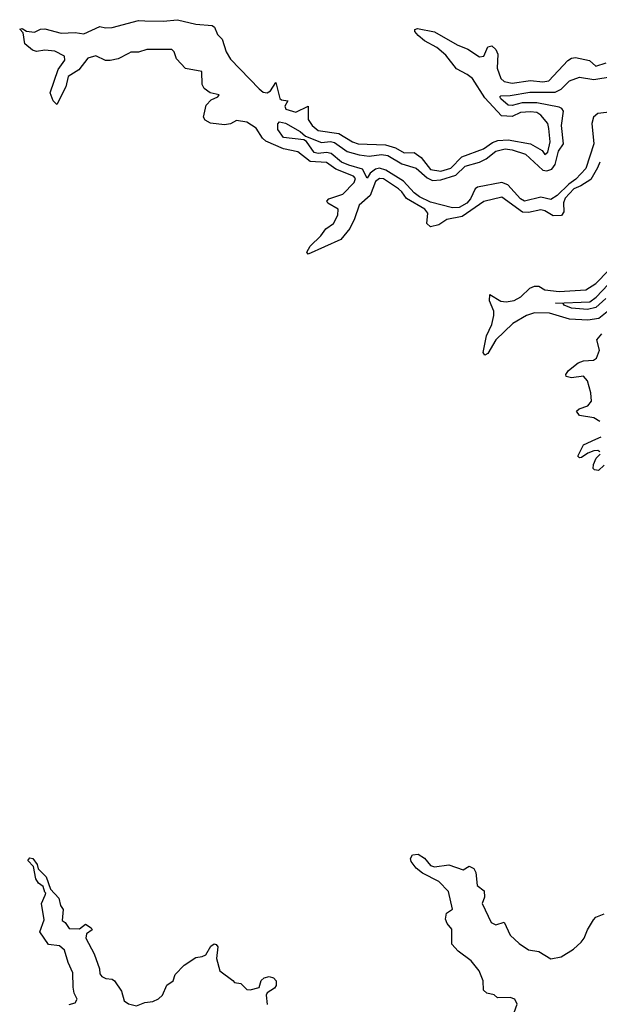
# Model space of a CAD drawing. Extents: x 2494106 to 2685573, y 758056 to 915185.
# Tile 444 of 507: x 2663612 to 2666452, y 849291 to 854113. Entities that reach past the tile are written whole.
import ezdxf

# ---------------------------------------------------------------- set-up
doc = ezdxf.new("R2010")
doc.units = 0

msp = doc.modelspace()

# ---------------------------------------------------------------- linework, layer by layer
at = {"layer": '0CON05XD'}
for points in [[(2666453.5, 853415), (2666443.1, 853386.9), (2666409.6, 853330.4), (2666361.2, 853298.8), (2666327.1, 853285), (2666285, 853239.1), (2666276.5, 853216.5), (2666277.9, 853172.1), (2666266.7, 853153.3), (2666225, 853152.2), (2666185, 853177.5), (2666165, 853182), (2666105, 853168.6), (2666075, 853170), (2665975, 853243.8), (2665886.8, 853223.2), (2665780.1, 853149.9), (2665705, 853134.6), (2665665, 853108.9), (2665625, 853097.8), (2665607.5, 853115), (2665611.9, 853165), (2665596.5, 853185), (2665506.7, 853236.7), (2665485, 853270), (2665467.5, 853285), (2665395, 853332.9), (2665375, 853335.9), (2665355, 853320.6), (2665328.6, 853251.4), (2665275.4, 853205), (2665253, 853137), (2665229.2, 853090.8), (2665185, 853036.5), (2665025, 852964.3), (2665018.8, 852975), (2665035, 853004), (2665087.5, 853055), (2665111.7, 853088.3), (2665149.5, 853115), (2665171.1, 853155), (2665172.2, 853185), (2665121.2, 853215), (2665116.7, 853225), (2665126.7, 853235), (2665195, 853259.2), (2665251.1, 853315), (2665257.1, 853335), (2665246.8, 853346.7), (2665161.8, 853381.8), (2665115, 853413.1), (2665035, 853418.4), (2664975.2, 853465.2), (2664905, 853480.8), (2664817.9, 853517.9), (2664802.2, 853532.3), (2664771.5, 853581.5), (2664725, 853610.6), (2664675, 853619.4), (2664645, 853603.2), (2664615, 853597.8), (2664546.4, 853606.4), (2664520.9, 853620.9), (2664512.2, 853635), (2664525.8, 853695), (2664549.7, 853720.3), (2664582.5, 853735), (2664590, 853745), (2664545, 853754.2), (2664515.7, 853775.7), (2664505.9, 853795), (2664505, 853858.8), (2664424.8, 853874.8), (2664381.4, 853921.4), (2664369, 853955), (2664357.7, 853967.7), (2664235, 853967.7), (2664195, 853954.7), (2664156.3, 853953.7), (2664145, 853948), (2664095, 853921.6), (2664055, 853912.5), (2664032.6, 853912.6), (2663985, 853935.4), (2663945.7, 853925), (2663901.8, 853868.2), (2663850, 853835), (2663838.1, 853785), (2663795, 853697.5), (2663776.2, 853715), (2663762.5, 853755), (2663801.4, 853868.6), (2663832.9, 853915), (2663832, 853935), (2663785, 853958.9), (2663735, 853964.4), (2663695, 853957.5), (2663675, 853964.2), (2663637.5, 853995), (2663628.8, 854048.8), (2663612.5, 854067.5), (2663625, 854070), (2663646.2, 854056.2), (2663685, 854052), (2663715, 854067.5), (2663735, 854068.6), (2663815, 854047.1), (2663885, 854050.4), (2663926.3, 854043.7), (2664005, 854080), (2664033.4, 854073.4), (2664065, 854074.6), (2664195, 854108.6), (2664225, 854107.7), (2664315.7, 854105.7), (2664385, 854113.1), (2664475, 854091.9), (2664555.3, 854085.3), (2664566.4, 854076.4), (2664580.9, 854040.9), (2664605, 854018.1), (2664624.3, 853955), (2664645, 853920), (2664785, 853774.7), (2664805, 853758.7), (2664825, 853754.1), (2664840.4, 853765), (2664867.5, 853805), (2664887.4, 853727.4), (2664895, 853721.1), (2664926.3, 853716.3), (2664910.7, 853689.2), (2664915.4, 853675), (2664965, 853660.3), (2665025, 853690), (2665025.4, 853625), (2665045.4, 853595), (2665075, 853571.2), (2665176.1, 853556.1), (2665243.1, 853515), (2665270, 853505), (2665405, 853500), (2665452.9, 853485), (2665495, 853460.8), (2665545, 853463.3), (2665578.8, 853438.8), (2665625, 853379.3), (2665675, 853370.5), (2665725, 853385.4), (2665778.7, 853441.3), (2665885, 853480.4), (2665928.2, 853511.8), (2665955, 853522), (2666005, 853524.7), (2666115, 853505.4), (2666172, 853472), (2666185, 853452.5), (2666198.8, 853465), (2666210.8, 853515), (2666205, 853580), (2666200, 853605), (2666166, 853645), (2666145, 853658.9), (2666115, 853662.5), (2666065, 853657.9), (2666025, 853638.2), (2665972.5, 853642.5), (2665890.4, 853730.4), (2665830, 853825), (2665805, 853845.3), (2665752.6, 853872.6), (2665699.7, 853939.7), (2665655, 853977.7), (2665595, 854009.6), (2665564.4, 854035), (2665548, 854055), (2665548.8, 854065), (2665560.6, 854069.4), (2665645, 854052.9), (2665755, 853990.4), (2665808, 853968), (2665865, 853930.5), (2665885.3, 853934.7), (2665905, 853980), (2665925, 853984.3), (2665945, 853967.5), (2665953.8, 853945), (2665951.6, 853875), (2665970, 853825), (2665985, 853811.1), (2666025, 853801.5), (2666115, 853815.5), (2666175, 853809.5), (2666205, 853814.4), (2666297.5, 853912.5), (2666315.6, 853924.4), (2666335, 853928.1), (2666403.1, 853913.1), (2666435, 853886), (2666485, 853901.9)], [(2665989.9, 853480.1), (2666025, 853475.6), (2666089.4, 853455), (2666175, 853376.3), (2666195, 853372.1), (2666219.2, 853380.8), (2666236.2, 853403.8), (2666251.6, 853468.4), (2666276.7, 853505), (2666266.1, 853595), (2666276.1, 853665), (2666268.3, 853678.3), (2666255.2, 853685.2), (2666145.5, 853705.5), (2666074.5, 853705.6), (2666025, 853693), (2666005, 853693.8), (2665970, 853725), (2665964.1, 853735.9), (2665969.3, 853740.7), (2666015, 853741.6), (2666111.7, 853758.3), (2666235, 853758.5), (2666265, 853772.4), (2666305, 853812.9), (2666355, 853831.2), (2666425, 853820.2), (2666515, 853834.8)], [(2666515, 853661.9), (2666445, 853654.3), (2666424, 853635), (2666414.4, 853605), (2666425.5, 853505), (2666385.1, 853384.9), (2666337.4, 853332.6), (2666302, 853308), (2666245, 853252), (2666215, 853233), (2666165, 853243.3), (2666084.6, 853224.6), (2666065, 853236.4), (2666003.9, 853305), (2665975, 853315.2), (2665855, 853293.5), (2665844, 853285), (2665821.2, 853235), (2665802.7, 853215), (2665765, 853192.6), (2665732.2, 853192.2), (2665625, 853219.7), (2665570.4, 853245), (2665544.2, 853265), (2665492.3, 853322.3), (2665406.2, 853376.2), (2665375, 853385.4), (2665355, 853381.3), (2665328.5, 853361.5), (2665315, 853336.2), (2665291, 853381), (2665225, 853400), (2665188.9, 853415), (2665137.9, 853457.9), (2665115, 853462.7), (2665075, 853457.3), (2665055, 853462.9), (2665016.9, 853516.9), (2665005, 853524.2), (2664905, 853536), (2664876.7, 853575), (2664877, 853603), (2664885, 853612.5), (2664915, 853606.2), (2664986.7, 853565), (2665012.7, 853542.7), (2665091.1, 853511.1), (2665135, 853516), (2665155, 853511.8), (2665217, 853466.9), (2665275, 853450.7), (2665325, 853444.6), (2665385, 853452.4), (2665415, 853448.6), (2665485, 853407.1), (2665555.2, 853385.2), (2665608.3, 853338.3), (2665635, 853325.8), (2665675, 853328.4), (2665748.5, 853351.5), (2665795, 853395.8), (2665865, 853415.7), (2665898, 853432), (2665945, 853469.1), (2665989.9, 853480.1)], [(2666506, 852695), (2666450, 852650), (2666395, 852641.1), (2666305, 852646.2), (2666207.5, 852675), (2666135, 852677.9), (2666095, 852663.5), (2666027.5, 852625), (2665944.7, 852545.3), (2665905, 852478), (2665890.8, 852470.8), (2665882.7, 852482.7), (2665899.1, 852565), (2665925, 852620), (2665934.3, 852665), (2665934.4, 852685), (2665914.1, 852735.9), (2665915, 852766.7), (2665970, 852735), (2665995, 852730.5), (2666035, 852737.9), (2666067.5, 852755), (2666111.9, 852798.1), (2666135, 852808.6), (2666155, 852807.5), (2666185, 852790.8), (2666255, 852781.3), (2666385, 852790.5), (2666435, 852821.5), (2666496.9, 852885)], [(2666483.1, 852746.9), (2666435, 852703.1), (2666394.3, 852694.3), (2666315, 852700), (2666280, 852715), (2666275, 852722.5), (2666236.7, 852725), (2666405, 852731.8), (2666435.5, 852754.4), (2666494.6, 852815.4)], [(2666455, 852144.3), (2666425, 852163.1), (2666354.2, 852174.2), (2666340, 852195), (2666353.1, 852206.9), (2666395, 852222.2), (2666412.9, 852245), (2666410.3, 852285), (2666394.5, 852345), (2666375, 852366.4), (2666315, 852359.2), (2666290, 852365), (2666287.5, 852375), (2666301.2, 852395), (2666347.5, 852432.5), (2666375, 852441.5), (2666422.5, 852445), (2666438.1, 852455), (2666452.9, 852495), (2666440, 852545), (2666464, 852575)], [(2666455, 851996), (2666445, 852002.5), (2666425, 852001.4), (2666395, 851990), (2666365, 851968.8), (2666355, 851966.7), (2666346.7, 851975), (2666375, 852030.8), (2666435, 852058.2), (2666460.5, 852069.5)], [(2666475, 851930.8), (2666447.5, 851905), (2666427.7, 851907.7), (2666421.2, 851915), (2666422.5, 851935), (2666435.8, 851965), (2666455.5, 851984.5)], [(2666035, 849250), (2666048.8, 849291.2), (2666037.5, 849315), (2666015, 849323.3), (2665953, 849323), (2665937, 849337), (2665900, 849345), (2665885, 849360), (2665883.3, 849405), (2665863.8, 849455), (2665823.9, 849503.9), (2665760.4, 849550.5), (2665730, 849585), (2665729.3, 849659.3), (2665706.4, 849686.4), (2665698.3, 849708.3), (2665702.7, 849737.3), (2665733, 849757), (2665713.6, 849843.6), (2665665, 849892.5), (2665585, 849932.5), (2665555, 849957.5), (2665530.7, 849990.7), (2665527.5, 850005), (2665537, 850023), (2665565, 850026.7), (2665595.7, 850005.7), (2665625, 849970), (2665643.9, 849963.9), (2665715, 849973.3), (2665785, 849950), (2665815, 849967.5), (2665836.4, 849956.4), (2665846.4, 849936.4), (2665853, 849873), (2665887, 849847), (2665890, 849815), (2665877.5, 849785), (2665921.7, 849691.7), (2665945, 849680), (2665985, 849692.5), (2666015, 849630), (2666058.3, 849588.3), (2666105, 849556.7), (2666155, 849550), (2666215, 849513.3), (2666265, 849523.3), (2666325, 849560), (2666362.5, 849595), (2666377.5, 849615), (2666393.3, 849655)], [(2663855, 849290), (2663885, 849297.5), (2663893.3, 849315), (2663879.2, 849345), (2663874.6, 849374.5), (2663873.5, 849445), (2663849.4, 849495), (2663831.4, 849555), (2663807.3, 849577.3), (2663753.9, 849583.9), (2663711.2, 849645), (2663732.9, 849705), (2663720, 849785), (2663737.5, 849825), (2663740, 849835), (2663735, 849840), (2663728.3, 849868.3), (2663705, 849883.3), (2663691.2, 849905), (2663680, 849965), (2663652, 849995), (2663662.7, 850007.3), (2663676.2, 850005), (2663698, 849975), (2663703.8, 849953.8), (2663741.9, 849915), (2663763.9, 849853.9), (2663805, 849810), (2663812.5, 849775), (2663826.2, 849755), (2663820.7, 849700.7), (2663835, 849691.2), (2663855, 849662.5), (2663905, 849660), (2663935, 849683.3), (2663962.5, 849665), (2663966.7, 849655), (2663940, 849635), (2663936.7, 849615), (2663978, 849538), (2664003.3, 849465), (2664005, 849440), (2664015, 849427.5), (2664035, 849417.5), (2664065, 849413.8), (2664076.7, 849405), (2664111.2, 849355), (2664125, 849307.5), (2664145, 849293.3), (2664185, 849283.3), (2664225, 849300), (2664265, 849303.8), (2664292.3, 849317.7), (2664312.5, 849335), (2664333.3, 849385), (2664363.9, 849406.1), (2664373.9, 849436.1), (2664418.3, 849481.7), (2664475, 849520), (2664506.1, 849523.9), (2664525, 849533.3), (2664548, 849575), (2664565, 849586), (2664575, 849583.8), (2664582.7, 849572.7), (2664576.7, 849515), (2664592.5, 849455), (2664656.4, 849406.4), (2664665, 849397.5), (2664695, 849392.5), (2664725, 849363.3), (2664741.7, 849361.7), (2664785, 849372.5), (2664795, 849407.5), (2664810.4, 849419.5), (2664835, 849426), (2664855, 849420.8), (2664869.2, 849405), (2664868.1, 849381.9), (2664860, 849370), (2664824, 849346), (2664820, 849335), (2664825, 849290)], [(2666393.3, 849655), (2666423.3, 849705), (2666435, 849716.7), (2666475, 849733.3)]]:
    msp.add_lwpolyline(points, dxfattribs=at)

doc.saveas('drawing.dxf')
